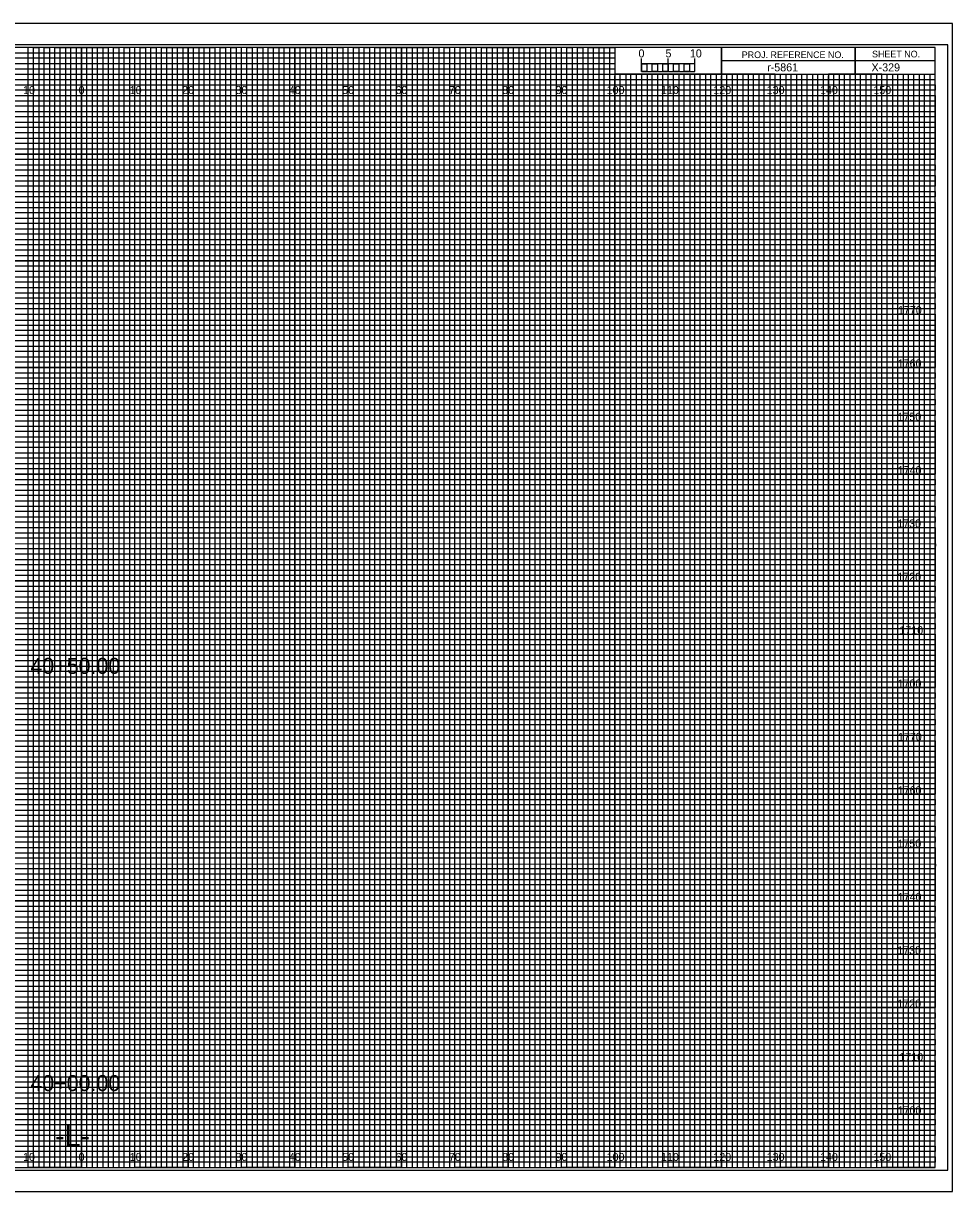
# Model space of a CAD drawing. Extents: x -15 to 323, y -5 to 6170.
# Drawn here: x 149.1 to 323.3, y 5495.5 to 5714.5 of the extents above; entities that cross this region are included whole.
import ezdxf

# ---------------------------------------------------------------- set-up
doc = ezdxf.new("R2010")
doc.units = 0
for name, color, linetype in [('Prop XS Alignment Label', 7, 'Continuous'), ('Prop XS Bar Scale Labels', 7, 'Continuous'), ('Prop XS DDE', 7, 'Continuous'), ('Prop XS DDE Earthwork Shape', 7, 'Continuous'), ('Prop XS DDE Slope Text', 7, 'Continuous'), ('Prop XS DDE Text', 7, 'Continuous'), ('Prop XS Earthwork Shape', 7, 'Continuous'), ('Prop XS Noise Wall', 7, 'Continuous'), ('Prop XS Project Number', 7, 'Continuous'), ('Prop XS Retaining Wall', 7, 'Continuous'), ('Prop XS Station Labels', 7, 'Continuous'), ('Prop XS Temporary Shoring', 7, 'Continuous'), ('Scratch_Level_3', 7, 'Continuous'), ('Scratch_Level_7', 7, 'Continuous'), ('Scratch_Level_8', 7, 'Continuous'), ('Sheet Cross Section Grid Minor 1 CELL', 7, 'Continuous')]:
    doc.layers.add(name, color=color, linetype=linetype)

msp = doc.modelspace()

# ---------------------------------------------------------------- linework, layer by layer
at = {"layer": 'Prop XS Alignment Label'}
for p, q in [((265, 5705.49), (265, 5707.9)), ((265, 5706.9), (265, 5707.9)), ((270, 5705.49), (270, 5707.9)), ((275, 5705.49), (275, 5707.9)), ((275, 5706.9), (275, 5707.9))]:
    msp.add_line(p, q, dxfattribs=at)
for points in [[(275, 5706.9), (265, 5706.9), (265, 5705.49), (275, 5705.49)], [(265, 5706.9), (266, 5706.9), (266, 5705.49), (265, 5705.49)], [(267, 5706.9), (268, 5706.9), (268, 5705.49), (267, 5705.49)], [(269, 5706.9), (270, 5706.9), (270, 5705.49), (269, 5705.49)], [(271, 5706.9), (272, 5706.9), (272, 5705.49), (271, 5705.49)], [(273, 5706.9), (274, 5706.9), (274, 5705.49), (273, 5705.49)]]:
    msp.add_lwpolyline(points, close=True, dxfattribs=at)
at = {"layer": 'Prop XS DDE'}
msp.add_lwpolyline([(-13.4, 5495.5), (323.3, 5495.5), (323.3, 5714.5), (-13.4, 5714.5)], close=True, dxfattribs=at)
at = {"layer": 'Prop XS DDE Slope Text'}
msp.add_lwpolyline([(-10.8, 5499.5), (322.4, 5499.5), (322.4, 5710.5), (-10.8, 5710.5)], close=True, dxfattribs=at)
at = {"layer": 'Prop XS DDE Text'}
for p, q in [((150, 5500), (150, 5710)), ((160, 5500), (160, 5710)), ((170, 5500), (170, 5710)), ((180, 5500), (180, 5710)), ((190, 5500), (190, 5710)), ((200, 5500), (200, 5710)), ((210, 5500), (210, 5710)), ((220, 5500), (220, 5710)), ((230, 5500), (230, 5710)), ((240, 5500), (240, 5710)), ((250, 5500), (250, 5710)), ((260, 5500), (260, 5704.69)), ((270, 5500), (270, 5704.69)), ((280, 5500), (280, 5704.69)), ((290, 5500), (290, 5704.69)), ((300, 5500), (300, 5704.69)), ((310, 5500), (310, 5704.69)), ((0, 5700), (320, 5700)), ((0, 5690), (320, 5690)), ((0, 5680), (320, 5680)), ((0, 5670), (320, 5670)), ((0, 5660), (320, 5660)), ((0, 5650), (320, 5650)), ((0, 5640), (320, 5640)), ((0, 5630), (320, 5630)), ((0, 5620), (320, 5620)), ((0, 5610), (320, 5610)), ((0, 5600), (320, 5600)), ((0, 5590), (320, 5590)), ((0, 5580), (320, 5580)), ((0, 5570), (320, 5570)), ((0, 5560), (320, 5560)), ((0, 5550), (320, 5550)), ((0, 5540), (320, 5540)), ((0, 5530), (320, 5530)), ((0, 5520), (320, 5520)), ((0, 5510), (320, 5510))]:
    msp.add_line(p, q, dxfattribs=at)
at = {"layer": 'Prop XS Earthwork Shape'}
for p, q in [((150, 5710), (140, 5710)), ((150, 5500), (150, 5710)), ((170, 5710), (160, 5710)), ((160, 5710), (160, 5500)), ((170, 5500), (170, 5710)), ((190, 5710), (180, 5710)), ((180, 5710), (180, 5500)), ((190, 5500), (190, 5710)), ((210, 5710), (200, 5710)), ((200, 5710), (200, 5500)), ((210, 5500), (210, 5710)), ((230, 5710), (220, 5710)), ((220, 5710), (220, 5500)), ((230, 5500), (230, 5710)), ((250, 5710), (240, 5710)), ((240, 5710), (240, 5500)), ((250, 5500), (250, 5710)), ((260, 5710), (260, 5500)), ((270, 5500), (270, 5705)), ((290, 5705), (280, 5705)), ((280, 5705), (280, 5500)), ((290, 5500), (290, 5705)), ((310, 5705), (300, 5705)), ((300, 5705), (300, 5500)), ((310, 5500), (310, 5705)), ((160, 5500), (150, 5500)), ((180, 5500), (170, 5500)), ((200, 5500), (190, 5500)), ((220, 5500), (210, 5500)), ((240, 5500), (230, 5500)), ((260, 5500), (250, 5500)), ((280, 5500), (270, 5500)), ((300, 5500), (290, 5500)), ((320, 5500), (310, 5500)), ((320, 5500), (320, 5500))]:
    msp.add_line(p, q, dxfattribs=at)
for points in [[(0, 5700), (320, 5700), (320, 5690), (0, 5690)], [(0, 5680), (320, 5680), (320, 5670), (0, 5670)], [(0, 5660), (320, 5660), (320, 5650), (0, 5650)], [(0, 5640), (320, 5640), (320, 5630), (0, 5630)], [(0, 5620), (320, 5620), (320, 5610), (0, 5610)], [(0, 5600), (320, 5600), (320, 5590), (0, 5590)], [(0, 5580), (320, 5580), (320, 5570), (0, 5570)], [(0, 5560), (320, 5560), (320, 5550), (0, 5550)], [(0, 5540), (320, 5540), (320, 5530), (0, 5530)], [(0, 5520), (320, 5520), (320, 5510), (0, 5510)]]:
    msp.add_lwpolyline(points, dxfattribs=at)
at = {"layer": 'Prop XS Noise Wall'}
for p, q in [((305, 5710), (305, 5705)), ((305, 5705), (305, 5710)), ((280, 5707.5), (280, 5705)), ((320, 5707.49), (280, 5707.49)), ((280, 5705), (320, 5705))]:
    msp.add_line(p, q, dxfattribs=at)
for points in [[(320, 5710), (0, 5710), (0, 5500), (320, 5500)], [(280, 5710), (260, 5710), (260, 5705.03), (280, 5705.03)], [(320, 5710), (280, 5710), (280, 5705), (320, 5705)]]:
    msp.add_lwpolyline(points, close=True, dxfattribs=at)
at = {"layer": 'Prop XS Retaining Wall'}
for p, q in [((267, 5705), (266.01, 5705)), ((266.01, 5705), (266.01, 5500)), ((267, 5500), (267, 5705)), ((269, 5705), (268, 5705)), ((268, 5705), (268, 5500)), ((269, 5500), (269, 5705)), ((266.01, 5500), (265, 5500)), ((268, 5500), (267, 5500))]:
    msp.add_line(p, q, dxfattribs=at)
for points in [[(150, 5500), (151, 5500), (151, 5710), (152, 5710), (152, 5500)], [(152, 5500), (153, 5500), (153, 5710), (154, 5710), (154, 5500)], [(155, 5500), (156, 5500), (156, 5710), (157, 5710), (157, 5500)], [(157, 5500), (158, 5500), (158, 5710), (159, 5710), (159, 5500)], [(160, 5500), (161, 5500), (161, 5710), (162, 5710), (162, 5500)], [(162, 5500), (163, 5500), (163, 5710), (164, 5710), (164, 5500)], [(165, 5500), (166, 5500), (166, 5710), (167, 5710), (167, 5500)], [(167, 5500), (168, 5500), (168, 5710), (169, 5710), (169, 5500)], [(170, 5500), (171, 5500), (171, 5710), (172, 5710), (172, 5500)], [(172, 5500), (173, 5500), (173, 5710), (174, 5710), (174, 5500)], [(175, 5500), (176, 5500), (176, 5710), (177, 5710), (177, 5500)], [(177, 5500), (178, 5500), (178, 5710), (179, 5710), (179, 5500)], [(180, 5500), (181, 5500), (181, 5710), (182, 5710), (182, 5500)], [(182, 5500), (183, 5500), (183, 5710), (184, 5710), (184, 5500)], [(185, 5500), (186, 5500), (186, 5710), (187, 5710), (187, 5500)], [(187, 5500), (188, 5500), (188, 5710), (189, 5710), (189, 5500)], [(190, 5500), (191, 5500), (191, 5710), (192, 5710), (192, 5500)], [(192, 5500), (193, 5500), (193, 5710), (194, 5710), (194, 5500)], [(195, 5500), (196, 5500), (196, 5710), (197, 5710), (197, 5500)], [(197, 5500), (198, 5500), (198, 5710), (199, 5710), (199, 5500)], [(200, 5500), (201, 5500), (201, 5710), (202, 5710), (202, 5500)], [(202, 5500), (203, 5500), (203, 5710), (204, 5710), (204, 5500)], [(205, 5500), (206, 5500), (206, 5710), (207, 5710), (207, 5500)], [(207, 5500), (208, 5500), (208, 5710), (209, 5710), (209, 5500)], [(210, 5500), (211, 5500), (211, 5710), (212, 5710), (212, 5500)], [(212, 5500), (213, 5500), (213, 5710), (214, 5710), (214, 5500)], [(215, 5500), (216, 5500), (216, 5710), (217, 5710), (217, 5500)], [(217, 5500), (218, 5500), (218, 5710), (219, 5710), (219, 5500)], [(220, 5500), (221, 5500), (221, 5710), (222, 5710), (222, 5500)], [(222, 5500), (223, 5500), (223, 5710), (224, 5710), (224, 5500)], [(225, 5500), (226, 5500), (226, 5710), (227, 5710), (227, 5500)], [(227, 5500), (228, 5500), (228, 5710), (229, 5710), (229, 5500)], [(230, 5500), (231, 5500), (231, 5710), (232, 5710), (232, 5500)], [(232, 5500), (233, 5500), (233, 5710), (234, 5710), (234, 5500)], [(235, 5500), (236, 5500), (236, 5710), (237, 5710), (237, 5500)], [(237, 5500), (238, 5500), (238, 5710), (239, 5710), (239, 5500)], [(240, 5500), (241, 5500), (241, 5710), (242, 5710), (242, 5500)], [(242, 5500), (243, 5500), (243, 5710), (244, 5710), (244, 5500)], [(245, 5500), (246, 5500), (246, 5710), (247, 5710), (247, 5500)], [(247, 5500), (248, 5500), (248, 5710), (249, 5710), (249, 5500)], [(250, 5500), (251, 5500), (251, 5710), (252, 5710), (252, 5500)], [(252, 5500), (253, 5500), (253, 5710), (254, 5710), (254, 5500)], [(255, 5500), (256, 5500), (256, 5710), (257, 5710), (257, 5500)], [(257, 5500), (258, 5500), (258, 5710), (259, 5710), (259, 5500)], [(260, 5500), (261, 5500), (261, 5705), (262.02, 5705), (262.02, 5500)], [(262, 5500), (263, 5500), (263, 5705), (263.99, 5705), (263.99, 5500)], [(270, 5500), (270.98, 5500), (270.98, 5705), (272, 5705), (272, 5500)], [(272, 5500), (273, 5500), (273, 5705), (274.05, 5705), (274.05, 5500)], [(275, 5500), (276, 5500), (276, 5705), (277, 5705), (277, 5500)], [(277, 5500), (278, 5500), (278, 5705), (279, 5705), (279, 5500)], [(280, 5500), (281, 5500), (281, 5705), (282, 5705), (282, 5500)], [(282, 5500), (283, 5500), (283, 5705), (284, 5705), (284, 5500)], [(285, 5500), (286, 5500), (286, 5705), (287, 5705), (287, 5500)], [(287, 5500), (288, 5500), (288, 5705), (289, 5705), (289, 5500)], [(290, 5500), (291, 5500), (291, 5705), (292, 5705), (292, 5500)], [(292, 5500), (293, 5500), (293, 5705), (294, 5705), (294, 5500)], [(295, 5500), (296, 5500), (296, 5705), (297, 5705), (297, 5500)], [(297, 5500), (298, 5500), (298, 5705), (299, 5705), (299, 5500)], [(300, 5500), (301, 5500), (301, 5705), (302, 5705), (302, 5500)], [(302, 5500), (303, 5500), (303, 5705), (304, 5705), (304, 5500)], [(305, 5500), (306, 5500), (306, 5705), (307, 5705), (307, 5500)], [(307, 5500), (308, 5500), (308, 5705), (309, 5705), (309, 5500)], [(310, 5500), (311, 5500), (311, 5705), (312, 5705), (312, 5500)], [(312, 5500), (313, 5500), (313, 5705), (314, 5705), (314, 5500)], [(315, 5500), (316, 5500), (316, 5705), (317, 5705), (317, 5500)], [(317, 5500), (318, 5500), (318, 5705), (319, 5705), (319, 5500)]]:
    msp.add_lwpolyline(points, dxfattribs=at)
at = {"layer": 'Prop XS Station Labels'}
for points in [[(145, 5500), (155, 5500), (155, 5710), (165, 5710), (165, 5500), (175, 5500), (175, 5710), (185, 5710), (185, 5500), (195, 5500), (195, 5710), (205, 5710), (205, 5500), (215, 5500), (215, 5710), (225, 5710), (225, 5500), (235, 5500), (235, 5710), (245, 5710), (245, 5500), (255, 5500), (255, 5710), (259.93, 5710), (260, 5710), (260, 5705), (264.99, 5705), (264.99, 5500), (275, 5500), (275, 5705), (285, 5705), (285, 5500), (295, 5500), (295, 5705), (305, 5705), (305, 5500), (315, 5500), (315, 5705)], [(0, 5705), (275, 5705)], [(0, 5685), (320, 5685), (320, 5695), (0, 5695)], [(0, 5665), (320, 5665), (320, 5675), (0, 5675)], [(0, 5645), (320, 5645), (320, 5655), (0, 5655)], [(0, 5625), (320, 5625), (320, 5635), (0, 5635)], [(0, 5605), (320, 5605), (320, 5615), (0, 5615)], [(0, 5585), (320, 5585), (320, 5595), (0, 5595)], [(0, 5565), (320, 5565), (320, 5575), (0, 5575)], [(0, 5545), (320, 5545), (320, 5555), (0, 5555)], [(0, 5525), (320, 5525), (320, 5535), (0, 5535)], [(0, 5505), (320, 5505), (320, 5515), (0, 5515)]]:
    msp.add_lwpolyline(points, dxfattribs=at)
at = {"layer": 'Scratch_Level_7'}
for p, q in [((323.3, 5714.5), (-13.4, 5714.5)), ((-13.4, 5495.5), (323.3, 5495.5))]:
    msp.add_line(p, q, dxfattribs=at)
at = {"layer": 'Sheet Cross Section Grid Minor 1 CELL'}
for p, q in [((0, 5709), (260, 5709)), ((260, 5707.98), (0, 5707.98)), ((260, 5709), (260, 5707.98)), ((0, 5707), (260, 5707)), ((260, 5705.89), (0, 5705.89)), ((260, 5707), (260, 5705.89)), ((0, 5704), (320, 5704))]:
    msp.add_line(p, q, dxfattribs=at)
for points in [[(0, 5703), (270, 5703), (320, 5703), (320, 5702), (0, 5702)], [(0, 5701), (320, 5701), (320, 5699), (0, 5699)], [(0, 5698), (320, 5698), (320, 5697), (0, 5696.98)], [(0, 5696), (320, 5696), (320, 5694), (0, 5694)], [(0, 5693), (320, 5693), (320, 5692), (0, 5692)], [(0, 5691), (320, 5691), (320, 5689), (0, 5689)], [(0, 5688), (320, 5688), (320, 5687), (0, 5687)], [(0, 5686), (320, 5686), (320, 5684), (0, 5684)], [(0, 5683), (320, 5683), (320, 5682), (0, 5682)], [(0, 5681), (320, 5681), (320, 5679), (0, 5679)], [(0, 5678), (320, 5678), (320, 5677), (0, 5677)], [(0, 5676), (320, 5676), (320, 5673.95), (320, 5673), (320, 5672), (0, 5672)], [(0, 5674), (320, 5674), (320, 5673), (0, 5673)], [(0, 5671), (320, 5671), (320, 5669), (0, 5669.03)], [(0, 5669.03), (320, 5669), (320, 5668), (0, 5668)], [(0, 5667), (320, 5667), (320, 5666), (0, 5666)], [(0, 5664), (320, 5664), (320, 5663), (0, 5663)], [(0, 5662), (320, 5662), (320, 5661), (0, 5661)], [(-0.07, 5658.89), (320, 5658.89), (320, 5657.88), (-0.07, 5657.88)], [(0, 5657), (320, 5657), (320, 5656), (0, 5656)], [(0, 5654), (320, 5654), (320, 5653), (0, 5653)], [(0, 5652), (320, 5652), (320, 5651), (0, 5651)], [(0, 5649), (320, 5649), (320, 5648), (0, 5648)], [(0, 5647), (320, 5647), (320, 5646), (0, 5646)], [(0, 5644), (320, 5644), (320, 5643), (0, 5643)], [(0, 5642), (320, 5642), (320, 5641), (0, 5641)], [(0, 5639), (320, 5639), (319.99, 5637.98), (0, 5638)], [(0, 5637), (320, 5637), (320, 5636), (0, 5636)], [(0, 5634), (320, 5634), (320, 5633), (0, 5633)], [(0, 5632), (320, 5632), (320, 5631), (0, 5631)], [(0, 5629), (320, 5629), (320, 5628), (0, 5628)], [(0, 5627), (320, 5627), (320, 5626), (0, 5626)], [(0, 5624), (320, 5624), (320, 5623), (0, 5623)], [(0, 5622), (320, 5622), (320, 5621), (0, 5621)], [(0, 5619), (320, 5619), (320, 5618), (0, 5618)], [(0, 5616.99), (320.07, 5616.91), (320, 5616), (0, 5616)], [(0, 5614), (320, 5614), (320, 5613), (0, 5613)], [(0, 5612), (320, 5612), (320, 5611), (0, 5611)], [(0, 5609), (320, 5609), (320, 5608), (0, 5608)], [(0, 5607), (320, 5607), (320, 5606), (0, 5606)], [(0, 5604), (320, 5604), (320, 5603), (0, 5603)], [(0, 5602), (320, 5602), (320, 5601), (0, 5601)], [(0, 5599), (320, 5599), (320, 5598), (0, 5598)], [(0, 5597), (320, 5597), (320, 5596), (0, 5596)], [(0, 5594), (320, 5594), (320, 5593), (0, 5593)], [(0, 5592), (320, 5592), (320, 5591), (0, 5591)], [(0, 5589), (320, 5589), (320, 5588), (0, 5588)], [(0, 5587), (320, 5587), (320, 5586), (0, 5586)], [(0, 5584), (320, 5584), (320, 5583), (0, 5583)], [(0, 5582), (320, 5582), (320, 5581), (0, 5581)], [(0, 5579), (320, 5579), (319.99, 5577.98), (0, 5578)], [(0, 5577), (320, 5577), (320, 5576), (0, 5576)], [(0, 5574), (320, 5574), (320, 5573), (0, 5573)], [(0, 5572), (320, 5572), (320, 5571), (0, 5571)], [(0, 5569), (320, 5569), (320, 5568), (0, 5568)], [(0, 5567), (320, 5567), (320, 5566), (0, 5566)], [(0, 5564), (320, 5564), (320, 5563), (0, 5563)], [(0, 5562), (320, 5562), (320, 5561), (0, 5561)], [(0, 5559), (320, 5559), (320, 5558), (0, 5558)], [(0, 5556.99), (320.07, 5556.91), (320, 5556), (0, 5556)], [(0, 5554), (320, 5554), (320, 5553), (0, 5553)], [(0, 5552), (320, 5552), (320, 5551), (0, 5551)], [(0, 5549), (320, 5549), (320, 5548), (0, 5548)], [(0, 5547), (320, 5547), (320, 5546), (0, 5546)], [(0, 5544), (320, 5544), (320, 5543), (0, 5543)], [(0, 5542), (320, 5542), (320, 5541), (0, 5541)], [(0, 5539), (320, 5539), (320, 5538), (0, 5538)], [(0, 5537), (320, 5537), (320, 5536), (0, 5536)], [(0, 5534), (320, 5534), (320, 5533), (0, 5533)], [(0, 5532), (320, 5532), (320, 5531), (0, 5531)], [(0, 5529), (320, 5529), (320, 5528), (0, 5528)], [(0, 5527), (320, 5527), (320, 5526), (0, 5526)], [(0, 5524), (320, 5524), (320, 5523), (0, 5523)], [(0, 5522), (320, 5522), (320, 5521), (0, 5521)], [(0, 5519), (320, 5519), (320, 5518), (0, 5518)], [(0, 5517), (320, 5517), (320, 5516), (0, 5516)], [(0, 5514), (320, 5514), (320, 5513), (0, 5513)], [(0, 5512), (320, 5512), (320, 5511), (0, 5511)], [(0, 5509), (320, 5509), (320, 5508), (0, 5508)], [(0, 5507), (320, 5507), (320, 5506), (0, 5506)], [(0, 5504), (320, 5504), (320, 5503), (0, 5503)], [(0, 5502), (320, 5502), (320, 5501), (0, 5501)]]:
    msp.add_lwpolyline(points, dxfattribs=at)

# ---------------------------------------------------------------- texts
at = {"layer": 'Prop XS Alignment Label'}
for s, height, p in [('0', 1.5, (264.41, 5708.12)), ('-L-', 4, (155.06, 5504))]:
    msp.add_text(s, height=height, dxfattribs=at).set_placement(p)
at = {"layer": 'Prop XS Bar Scale Labels'}
for s, p in [('5', (269.47, 5708.12)), ('10', (274.04, 5708.12))]:
    msp.add_text(s, height=1.5, dxfattribs=at).set_placement(p)
at = {"layer": 'Prop XS DDE Earthwork Shape'}
msp.add_text('X-329', height=1.5, dxfattribs=at).set_placement((308.09, 5705.5))
at = {"layer": 'Prop XS Noise Wall'}
for s, p in [('SHEET NO.', (308.19, 5708.12)), ('PROJ. REFERENCE NO.', (283.77, 5707.99))]:
    msp.add_text(s, height=1.25, dxfattribs=at).set_placement(p)
at = {"layer": 'Prop XS Project Number'}
msp.add_text('r-5861', height=1.5, dxfattribs=at).set_placement((288.53, 5705.5))
at = {"layer": 'Prop XS Temporary Shoring'}
for s, p in [('40+50.00', (150.41, 5592.56)), ('40+00.00', (150.41, 5514.35))]:
    msp.add_text(s, height=3, dxfattribs=at).set_placement(p)
at = {"layer": 'Scratch_Level_3'}
for s, p in [('1770', (313.04, 5660)), ('1760', (313, 5650)), ('1750', (312.96, 5640)), ('1740', (313, 5630)), ('1730', (312.92, 5620)), ('1720', (312.93, 5610)), ('1710', (313.31, 5600)), ('1700', (312.98, 5590)), ('1770', (313.04, 5580)), ('1760', (313, 5570)), ('1750', (312.96, 5560)), ('1740', (313, 5550)), ('1730', (312.92, 5540)), ('1720', (312.93, 5530)), ('1710', (313.31, 5520)), ('1700', (312.98, 5510))]:
    msp.add_text(s, height=1.5, dxfattribs=at).set_placement(p)
at = {"layer": 'Scratch_Level_8'}
for s, p in [('10', (149.04, 5701.25)), ('0', (159.45, 5701.25)), ('0', (159.45, 5701.25)), ('10', (169.04, 5701.25)), ('20', (178.86, 5701.25)), ('30', (188.86, 5701.25)), ('40', (198.86, 5701.25)), ('50', (208.86, 5701.25)), ('60', (218.86, 5701.25)), ('70', (228.86, 5701.25)), ('80', (238.86, 5701.25)), ('90', (248.86, 5701.25)), ('100', (258.44, 5701.25)), ('110', (268.62, 5701.25)), ('120', (278.44, 5701.25)), ('130', (288.44, 5701.25)), ('140', (298.44, 5701.25)), ('150', (308.44, 5701.25)), ('10', (149.04, 5501.25)), ('0', (159.45, 5501.25)), ('0', (159.45, 5501.25)), ('10', (169.04, 5501.25)), ('20', (178.86, 5501.25)), ('30', (188.86, 5501.25)), ('40', (198.86, 5501.25)), ('50', (208.86, 5501.25)), ('60', (218.86, 5501.25)), ('70', (228.86, 5501.25)), ('80', (238.86, 5501.25)), ('90', (248.86, 5501.25)), ('100', (258.44, 5501.25)), ('110', (268.62, 5501.25)), ('120', (278.44, 5501.25)), ('130', (288.44, 5501.25)), ('140', (298.44, 5501.25)), ('150', (308.44, 5501.25))]:
    msp.add_text(s, height=1.5, dxfattribs=at).set_placement(p)

doc.saveas('drawing.dxf')
